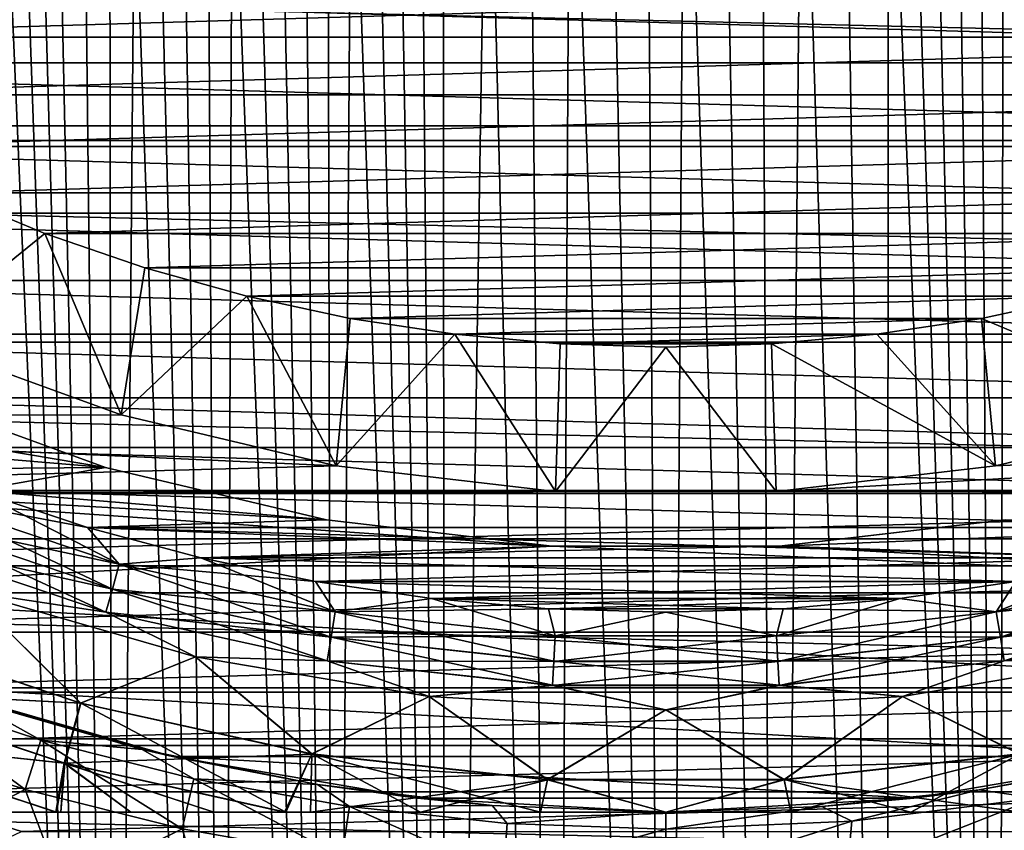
# Model space of a CAD drawing. Header units: metres. Extents: x -109 to 109, y -315 to 32.
# Tile 292 of 384: x 72.13 to 78.79, y -15.12 to -9.63. Entities that reach past the tile are written whole.
import ezdxf

# ---------------------------------------------------------------- set-up
doc = ezdxf.new("R2010")
doc.units = ezdxf.units.M
doc.layers.add('solid_K244242000C74_AAA', color=7, linetype='CONTINUOUS')

msp = doc.modelspace()

# ---------------------------------------------------------------- linework, layer by layer
at = {"layer": 'solid_K244242000C74_AAA'}
for points in [[(76.500175, -26.060915, 72.49437), (76.115456, -7.192363, 43.446888), (75.852188, -7.220391, 43.503918)], [(76.500175, -26.060915, 72.49437), (76.372459, -7.178768, 43.419243), (76.115456, -7.192363, 43.446888)], [(76.500175, -26.060915, 72.49437), (76.627357, -7.178763, 43.419231), (76.372459, -7.178768, 43.419243)], [(76.500175, -26.060915, 72.49437), (77.250526, -26.040083, 72.491035), (76.627357, -7.178763, 43.419231)], [(77.250526, -26.040083, 72.491035), (76.884369, -7.192348, 43.446861), (76.627357, -7.178763, 43.419231)], [(77.250526, -26.040083, 72.491035), (77.147644, -7.220368, 43.503868), (76.884369, -7.192348, 43.446861)], [(75.749817, -26.040102, 72.491035), (75.852188, -7.220391, 43.503918), (75.5784, -7.264657, 43.594017)], [(75.749817, -26.040102, 72.491035), (76.500175, -26.060915, 72.49437), (75.852188, -7.220391, 43.503918)], [(77.250526, -26.040083, 72.491035), (77.42144, -7.264627, 43.593956), (77.147644, -7.220368, 43.503868)], [(74.999741, -25.977484, 72.480888), (75.292656, -7.327768, 43.722282), (74.995239, -7.411769, 43.892891)], [(74.999741, -25.977484, 72.480888), (75.749817, -26.040102, 72.491035), (75.292656, -7.327768, 43.722282)], [(75.749817, -26.040102, 72.491035), (75.5784, -7.264657, 43.594017), (75.292656, -7.327768, 43.722282)], [(77.250526, -26.040083, 72.491035), (78.000557, -25.977449, 72.480888), (77.42144, -7.264627, 43.593956)], [(78.000557, -25.977449, 72.480888), (77.707199, -7.327732, 43.722206), (77.42144, -7.264627, 43.593956)], [(78.000557, -25.977449, 72.480888), (78.004616, -7.411723, 43.892796), (77.707199, -7.327732, 43.722206)], [(74.999741, -25.977484, 72.480888), (74.842369, -7.462056, 43.995075), (74.68763, -7.518365, 44.109299)], [(74.999741, -25.977484, 72.480888), (74.995239, -7.411769, 43.892891), (74.842369, -7.462056, 43.995075)], [(78.000557, -25.977449, 72.480888), (78.749489, -25.872911, 72.463966), (78.004616, -7.411723, 43.892796)], [(78.749489, -25.872911, 72.463966), (78.157471, -7.462002, 43.994968), (78.004616, -7.411723, 43.892796)], [(78.749489, -25.872911, 72.463966), (78.31221, -7.518304, 44.109177), (78.157471, -7.462002, 43.994968)], [(74.999741, -25.977484, 72.480888), (74.68763, -7.518365, 44.109299), (74.530899, -7.58058, 44.235497)], [(78.749489, -25.872911, 72.463966), (78.468933, -7.580512, 44.235359), (78.31221, -7.518304, 44.109177)], [(74.999741, -25.977484, 72.480888), (74.530899, -7.58058, 44.235497), (74.372581, -7.648879, 44.373962)], [(78.749489, -25.872911, 72.463966), (78.627251, -7.648805, 44.37381), (78.468933, -7.580512, 44.235359)], [(74.250771, -25.872953, 72.463974), (74.372581, -7.648879, 44.373962), (74.213135, -7.723457, 44.524975)], [(74.250771, -25.872953, 72.463974), (74.999741, -25.977484, 72.480888), (74.372581, -7.648879, 44.373962)], [(78.749489, -25.872911, 72.463966), (78.786697, -7.723377, 44.524811), (78.627251, -7.648805, 44.37381)], [(74.250771, -25.872953, 72.463974), (74.213135, -7.723457, 44.524975), (74.052406, -7.804215, 44.68848)], [(78.749489, -25.872911, 72.463966), (79.497299, -25.725929, 72.439949), (78.786697, -7.723377, 44.524811)], [(79.497299, -25.725929, 72.439949), (78.947426, -7.804128, 44.688305), (78.786697, -7.723377, 44.524811)], [(74.250771, -25.872953, 72.463974), (74.052406, -7.804215, 44.68848), (73.890739, -7.89159, 44.865143)], [(74.250771, -25.872953, 72.463974), (73.890739, -7.89159, 44.865143), (73.728119, -7.985484, 45.054863)], [(74.250771, -25.872953, 72.463974), (73.728119, -7.985484, 45.054863), (73.564667, -8.08613, 45.258034)], [(73.502922, -25.725977, 72.439957), (73.564667, -8.08613, 45.258034), (73.400551, -8.193836, 45.475124)], [(73.502922, -25.725977, 72.439957), (74.250771, -25.872953, 72.463974), (73.564667, -8.08613, 45.258034)], [(73.502922, -25.725977, 72.439957), (73.400551, -8.193836, 45.475124), (73.235725, -8.308461, 45.705982)], [(73.502922, -25.725977, 72.439957), (73.235725, -8.308461, 45.705982), (73.070335, -8.430532, 45.951424)], [(73.502922, -25.725977, 72.439957), (73.070335, -8.430532, 45.951424), (72.904396, -8.559978, 46.211376)], [(72.75721, -25.536224, 72.408768), (72.904396, -8.559978, 46.211376), (72.737946, -8.697063, 46.486279)], [(72.75721, -25.536224, 72.408768), (73.502922, -25.725977, 72.439957), (72.904396, -8.559978, 46.211376)], [(72.75721, -25.536224, 72.408768), (72.737946, -8.697063, 46.486279), (72.571075, -8.842277, 46.77689)], [(72.75721, -25.536224, 72.408768), (72.571075, -8.842277, 46.77689), (72.403786, -8.995405, 47.082928)], [(46.132748, -8.916736, -83.82), (106.867256, -8.916736, -83.82), (106.408623, -10.351391, -83.82)], [(46.132748, -8.916736, -83.82), (106.408623, -10.351391, -83.82), (46.591377, -10.351391, -83.82)], [(72.75721, -25.536224, 72.408768), (72.403786, -8.995405, 47.082928), (72.292076, -9.102241, 47.296066)], [(72.75721, -25.536224, 72.408768), (72.292076, -9.102241, 47.296066), (72.180244, -9.213059, 47.516773)], [(72.75721, -25.536224, 72.408768), (72.180244, -9.213059, 47.516773), (72.068275, -9.32761, 47.74469)], [(69.191849, -9.328094, -48.5), (69.768112, -9.75212, -48.5), (83.808151, -9.328094, -48.5)], [(69.768112, -9.75212, -48.5), (83.231888, -9.75212, -48.5), (83.808151, -9.328094, -48.5)], [(72.013901, -25.302898, 72.370003), (72.75721, -25.536224, 72.408768), (72.068275, -9.32761, 47.74469)], [(85.865791, -9.924127, -48), (67.134209, -9.924127, -48), (66.57267, -9.362391, -48)], [(86.42733, -9.362391, -48), (85.865791, -9.924127, -48), (66.57267, -9.362391, -48)], [(69.768112, -9.75212, -48.5), (70.36985, -10.141165, -48.5), (83.231888, -9.75212, -48.5)], [(70.36985, -10.141165, -48.5), (82.63015, -10.141165, -48.5), (83.231888, -9.75212, -48.5)], [(85.272934, -10.451867, -48), (67.727066, -10.451867, -48), (67.134209, -9.924127, -48)], [(85.865791, -9.924127, -48), (85.272934, -10.451867, -48), (67.134209, -9.924127, -48)], [(70.36985, -10.141165, -48.5), (70.992996, -10.492633, -48.5), (82.63015, -10.141165, -48.5)], [(70.992996, -10.492633, -48.5), (82.007004, -10.492633, -48.5), (82.63015, -10.141165, -48.5)], [(46.591377, -10.351391, -83.82), (106.408623, -10.351391, -83.82), (105.882225, -11.762788, -83.82)], [(46.591377, -10.351391, -83.82), (105.882225, -11.762788, -83.82), (47.117771, -11.762788, -83.82)], [(84.650291, -10.944372, -48), (68.349709, -10.944372, -48), (67.727066, -10.451867, -48)], [(85.272934, -10.451867, -48), (84.650291, -10.944372, -48), (67.727066, -10.451867, -48)], [(70.992996, -10.492633, -48.5), (71.636269, -10.805857, -48.5), (82.007004, -10.492633, -48.5)], [(71.636269, -10.805857, -48.5), (81.363731, -10.805857, -48.5), (82.007004, -10.492633, -48.5)], [(71.410393, -11.799084, -49.5), (72.298203, -11.080009, -48.5), (71.636269, -10.805857, -48.5)], [(71.636269, -10.805857, -48.5), (72.298203, -11.080009, -48.5), (81.363731, -10.805857, -48.5)], [(72.298203, -11.080009, -48.5), (80.701797, -11.080009, -48.5), (81.363731, -10.805857, -48.5)], [(83.999771, -11.399978, -48), (69.000229, -11.399978, -48), (68.349709, -10.944372, -48)], [(84.650291, -10.944372, -48), (83.999771, -11.399978, -48), (68.349709, -10.944372, -48)], [(72.814552, -12.310158, -49.5), (72.298203, -11.080009, -48.5), (71.410393, -11.799084, -49.5)], [(72.298203, -11.080009, -48.5), (72.974579, -11.313438, -48.5), (80.701797, -11.080009, -48.5)], [(72.814552, -12.310158, -49.5), (72.974579, -11.313438, -48.5), (72.298203, -11.080009, -48.5)], [(72.974579, -11.313438, -48.5), (80.025421, -11.313438, -48.5), (80.701797, -11.080009, -48.5)], [(72.814552, -12.310158, -49.5), (73.663872, -11.505605, -48.5), (72.974579, -11.313438, -48.5)], [(72.974579, -11.313438, -48.5), (73.663872, -11.505605, -48.5), (80.025421, -11.313438, -48.5)], [(73.663872, -11.505605, -48.5), (79.336128, -11.505605, -48.5), (80.025421, -11.313438, -48.5)], [(83.324333, -11.816706, -48), (69.675667, -11.816706, -48), (69.000229, -11.399978, -48)], [(83.999771, -11.399978, -48), (83.324333, -11.816706, -48), (69.000229, -11.399978, -48)], [(74.268463, -12.654752, -49.5), (73.663872, -11.505605, -48.5), (72.814552, -12.310158, -49.5)], [(73.663872, -11.505605, -48.5), (74.364136, -11.655884, -48.5), (79.336128, -11.505605, -48.5)], [(74.268463, -12.654752, -49.5), (74.364136, -11.655884, -48.5), (73.663872, -11.505605, -48.5)], [(74.364136, -11.655884, -48.5), (78.635864, -11.655884, -48.5), (79.336128, -11.505605, -48.5)], [(80.185448, -12.310158, -49.5), (79.336128, -11.505605, -48.5), (78.635864, -11.655884, -48.5)], [(74.268463, -12.654752, -49.5), (75.071678, -11.763607, -48.5), (74.364136, -11.655884, -48.5)], [(74.364136, -11.655884, -48.5), (75.071678, -11.763607, -48.5), (78.635864, -11.655884, -48.5)], [(75.071678, -11.763607, -48.5), (77.928322, -11.763607, -48.5), (78.635864, -11.655884, -48.5)], [(78.731537, -12.654752, -49.5), (78.635864, -11.655884, -48.5), (77.928322, -11.763607, -48.5)], [(80.185448, -12.310158, -49.5), (78.635864, -11.655884, -48.5), (78.731537, -12.654752, -49.5)], [(72.708771, -12.665177, -27.5), (68.519356, -12.700734, -27.5), (67.147499, -11.727337, -27.5)], [(71.263557, -12.13923, -27.5), (72.708771, -12.665177, -27.5), (67.147499, -11.727337, -27.5)], [(47.117771, -11.762788, -83.82), (105.882225, -11.762788, -83.82), (105.289085, -13.147866, -83.82)], [(47.117771, -11.762788, -83.82), (105.289085, -13.147866, -83.82), (47.710915, -13.147866, -83.82)], [(75.753075, -12.828274, -49.5), (75.071678, -11.763607, -48.5), (74.268463, -12.654752, -49.5)], [(75.071678, -11.763607, -48.5), (75.784393, -11.828376, -48.5), (77.928322, -11.763607, -48.5)], [(75.753075, -12.828274, -49.5), (75.784393, -11.828376, -48.5), (75.071678, -11.763607, -48.5)], [(75.784393, -11.828376, -48.5), (77.215607, -11.828376, -48.5), (77.928322, -11.763607, -48.5)], [(78.731537, -12.654752, -49.5), (77.928322, -11.763607, -48.5), (77.215607, -11.828376, -48.5)], [(72.814537, -12.310127, -73.120003), (71.410217, -11.798996, -73.120003), (66.679459, -12.310306, -73.120003)], [(82.625389, -12.193693, -48), (70.374611, -12.193693, -48), (69.675667, -11.816706, -48)], [(83.324333, -11.816706, -48), (82.625389, -12.193693, -48), (69.675667, -11.816706, -48)], [(71.410393, -11.799084, -49.5), (71.410217, -11.798996, -73.120003), (72.814537, -12.310127, -73.120003)], [(72.814552, -12.310158, -49.5), (71.410393, -11.799084, -49.5), (72.814537, -12.310127, -73.120003)], [(75.753075, -12.828274, -49.5), (76.5, -11.849957, -48.5), (75.784393, -11.828376, -48.5)], [(77.246925, -12.828274, -49.5), (76.5, -11.849957, -48.5), (75.753075, -12.828274, -49.5)], [(75.784393, -11.828376, -48.5), (76.5, -11.849957, -48.5), (77.215607, -11.828376, -48.5)], [(77.246925, -12.828274, -49.5), (77.215607, -11.828376, -48.5), (76.5, -11.849957, -48.5)], [(78.731537, -12.654752, -49.5), (77.215607, -11.828376, -48.5), (77.246925, -12.828274, -49.5)], [(81.905838, -12.529281, -48), (71.094162, -12.529281, -48), (70.374611, -12.193693, -48)], [(82.625389, -12.193693, -48), (81.905838, -12.529281, -48), (70.374611, -12.193693, -48)], [(72.708443, -12.665132, -30), (71.263687, -12.139277, -30), (71.094162, -12.529281, -30)], [(72.708443, -12.665132, -30), (72.708771, -12.665177, -27.5), (71.263557, -12.13923, -27.5)], [(72.708443, -12.665132, -30), (71.263557, -12.13923, -27.5), (71.263687, -12.139277, -30)], [(74.268761, -12.654784, -73.120003), (72.814537, -12.310127, -73.120003), (66.679459, -12.310306, -73.120003)], [(74.268761, -12.654784, -73.120003), (66.679459, -12.310306, -73.120003), (67.385445, -12.841762, -73.120003)], [(72.814552, -12.310158, -49.5), (72.814537, -12.310127, -73.120003), (74.268761, -12.654784, -73.120003)], [(74.268463, -12.654752, -49.5), (72.814552, -12.310158, -49.5), (74.268761, -12.654784, -73.120003)], [(77.247017, -12.828264, -73.120003), (85.614479, -12.841818, -73.120003), (86.320465, -12.310368, -73.120003)], [(78.731239, -12.654784, -73.120003), (77.247017, -12.828264, -73.120003), (86.320465, -12.310368, -73.120003)], [(80.185463, -12.310127, -73.120003), (78.731239, -12.654784, -73.120003), (86.320465, -12.310368, -73.120003)], [(78.731537, -12.654752, -49.5), (78.731239, -12.654784, -73.120003), (80.185463, -12.310127, -73.120003)], [(80.185448, -12.310158, -49.5), (78.731537, -12.654752, -49.5), (80.185463, -12.310127, -73.120003)], [(81.168259, -12.822387, -48), (71.831741, -12.822387, -48), (71.094162, -12.529281, -48)], [(81.905838, -12.529281, -48), (81.168259, -12.822387, -48), (71.094162, -12.529281, -48)], [(72.708443, -12.665132, -30), (71.094162, -12.529281, -30), (71.831741, -12.822387, -30)], [(75.752983, -12.828264, -73.120003), (74.268761, -12.654784, -73.120003), (67.385445, -12.841762, -73.120003)], [(74.268463, -12.654752, -49.5), (74.268761, -12.654784, -73.120003), (75.752983, -12.828264, -73.120003)], [(75.753075, -12.828274, -49.5), (74.268463, -12.654752, -49.5), (75.752983, -12.828264, -73.120003)], [(78.731537, -12.654752, -49.5), (77.246925, -12.828274, -49.5), (78.731239, -12.654784, -73.120003)], [(77.246925, -12.828274, -49.5), (77.247017, -12.828264, -73.120003), (78.731239, -12.654784, -73.120003)], [(72.708771, -12.665177, -27.5), (74.20414, -13.019633, -27.5), (68.519356, -12.700734, -27.5)], [(75.732018, -13.198163, -27.5), (69.991684, -13.514469, -27.5), (68.519356, -12.700734, -27.5)], [(74.20414, -13.019633, -27.5), (75.732018, -13.198163, -27.5), (68.519356, -12.700734, -27.5)], [(74.204124, -13.01962, -30), (72.708443, -12.665132, -30), (71.831741, -12.822387, -30)], [(74.204124, -13.01962, -30), (72.708771, -12.665177, -27.5), (72.708443, -12.665132, -30)], [(74.204124, -13.01962, -30), (74.20414, -13.019633, -27.5), (72.708771, -12.665177, -27.5)], [(77.247017, -12.828264, -73.120003), (67.385445, -12.841762, -73.120003), (85.614479, -12.841818, -73.120003)], [(77.247017, -12.828264, -73.120003), (75.752983, -12.828264, -73.120003), (67.385445, -12.841762, -73.120003)], [(67.385445, -12.841762, -73.120003), (68.119759, -13.332586, -73.120003), (85.614479, -12.841818, -73.120003)], [(68.119759, -13.332586, -73.120003), (84.880157, -13.332638, -73.120003), (85.614479, -12.841818, -73.120003)], [(71.382675, -12.843524, -47.983723), (72.8013, -13.321515, -47.983723), (71.31826, -13.005185, -47.935352)], [(71.318382, -13.004871, -30.064522), (72.754837, -13.488867, -30.064522), (71.382805, -12.843194, -30.016214)], [(71.382675, -12.843524, -47.983723), (71.831741, -12.822387, -48), (72.585678, -13.072278, -48)], [(71.382675, -12.843524, -47.983723), (72.585678, -13.072278, -48), (72.8013, -13.321515, -47.983723)], [(71.382805, -12.843194, -30.016214), (72.801392, -13.321173, -30.016214), (71.831741, -12.822387, -30)], [(72.754837, -13.488867, -30.064522), (72.801392, -13.321173, -30.016214), (71.382805, -12.843194, -30.016214)], [(80.414322, -13.072278, -48), (72.585678, -13.072278, -48), (71.831741, -12.822387, -48)], [(81.168259, -12.822387, -48), (80.414322, -13.072278, -48), (71.831741, -12.822387, -48)], [(74.204124, -13.01962, -30), (71.831741, -12.822387, -30), (72.585678, -13.072278, -30)], [(72.801392, -13.321173, -30.016214), (72.585678, -13.072278, -30), (71.831741, -12.822387, -30)], [(75.753075, -12.828274, -49.5), (75.752983, -12.828264, -73.120003), (77.247017, -12.828264, -73.120003)], [(77.246925, -12.828274, -49.5), (75.753075, -12.828274, -49.5), (77.247017, -12.828264, -73.120003)], [(71.31826, -13.005185, -47.935352), (72.754745, -13.489193, -47.935352), (71.258118, -13.156126, -47.856464)], [(71.258232, -13.155839, -30.143347), (72.711357, -13.645453, -30.143347), (71.318382, -13.004871, -30.064522)], [(72.8013, -13.321515, -47.983723), (72.754745, -13.489193, -47.935352), (71.31826, -13.005185, -47.935352)], [(72.711357, -13.645453, -30.143347), (72.754837, -13.488867, -30.064522), (71.318382, -13.004871, -30.064522)], [(75.731163, -13.198106, -30), (74.204124, -13.01962, -30), (72.585678, -13.072278, -30)], [(75.731163, -13.198106, -30), (74.20414, -13.019633, -27.5), (74.204124, -13.01962, -30)], [(75.731163, -13.198106, -30), (75.732018, -13.198163, -27.5), (74.20414, -13.019633, -27.5)], [(78.795822, -13.019629, -30), (78.79586, -13.019633, -27.5), (77.267982, -13.198163, -27.5)], [(78.795822, -13.019629, -30), (77.267982, -13.198163, -27.5), (77.268784, -13.198109, -30)], [(77.267982, -13.198163, -27.5), (78.79586, -13.019633, -27.5), (83.008316, -13.514469, -27.5)], [(78.795822, -13.019629, -30), (77.268784, -13.198109, -30), (80.414322, -13.072278, -30)], [(79.647614, -13.277742, -48), (73.352386, -13.277742, -48), (72.585678, -13.072278, -48)], [(72.8013, -13.321515, -47.983723), (72.585678, -13.072278, -48), (73.352386, -13.277742, -48)], [(80.414322, -13.072278, -48), (79.647614, -13.277742, -48), (72.585678, -13.072278, -48)], [(75.731163, -13.198106, -30), (72.585678, -13.072278, -30), (73.352386, -13.277742, -30)], [(72.801392, -13.321173, -30.016214), (73.352386, -13.277742, -30), (72.585678, -13.072278, -30)], [(77.268784, -13.198109, -30), (79.647614, -13.277742, -30), (80.414322, -13.072278, -30)], [(47.710915, -13.147866, -83.82), (105.289085, -13.147866, -83.82), (104.631042, -14.502484, -83.82)], [(47.710915, -13.147866, -83.82), (104.631042, -14.502484, -83.82), (48.368961, -14.502484, -83.82)], [(71.258118, -13.156126, -47.856464), (72.711273, -13.645751, -47.856464), (71.774635, -13.504317, -47.75)], [(72.754745, -13.489193, -47.935352), (72.711273, -13.645751, -47.856464), (71.258118, -13.156126, -47.856464)], [(71.774635, -13.504317, -30.25), (72.711357, -13.645453, -30.143347), (71.258232, -13.155839, -30.143347)], [(75.732018, -13.198163, -27.5), (83.008316, -13.514469, -27.5), (69.991684, -13.514469, -27.5)], [(77.268784, -13.198109, -30), (75.731163, -13.198106, -30), (73.352386, -13.277742, -30)], [(77.268784, -13.198109, -30), (73.352386, -13.277742, -30), (79.647614, -13.277742, -30)], [(77.268784, -13.198109, -30), (75.732018, -13.198163, -27.5), (75.731163, -13.198106, -30)], [(77.268784, -13.198109, -30), (77.267982, -13.198163, -27.5), (75.732018, -13.198163, -27.5)], [(75.732018, -13.198163, -27.5), (77.267982, -13.198163, -27.5), (83.008316, -13.514469, -27.5)], [(72.8013, -13.321515, -47.983723), (74.26329, -13.643324, -47.983723), (72.754745, -13.489193, -47.935352)], [(72.754837, -13.488867, -30.064522), (74.235191, -13.814718, -30.064522), (72.801392, -13.321173, -30.016214)], [(72.8013, -13.321515, -47.983723), (73.352386, -13.277742, -48), (74.129791, -13.438324, -48)], [(72.8013, -13.321515, -47.983723), (74.129791, -13.438324, -48), (74.26329, -13.643324, -47.983723)], [(72.801392, -13.321173, -30.016214), (74.263351, -13.642973, -30.016214), (73.352386, -13.277742, -30)], [(74.235191, -13.814718, -30.064522), (74.263351, -13.642973, -30.016214), (72.801392, -13.321173, -30.016214)], [(78.870209, -13.438324, -48), (74.129791, -13.438324, -48), (73.352386, -13.277742, -48)], [(79.647614, -13.277742, -48), (78.870209, -13.438324, -48), (73.352386, -13.277742, -48)], [(73.352386, -13.277742, -30), (74.129791, -13.438324, -30), (79.647614, -13.277742, -30)], [(74.263351, -13.642973, -30.016214), (74.129791, -13.438324, -30), (73.352386, -13.277742, -30)], [(74.129791, -13.438324, -30), (78.870209, -13.438324, -30), (79.647614, -13.277742, -30)], [(78.736649, -13.642973, -30.016214), (80.198608, -13.321173, -30.016214), (78.870209, -13.438324, -30)], [(80.245163, -13.488867, -30.064522), (80.198608, -13.321173, -30.016214), (78.736649, -13.642973, -30.016214)], [(78.73671, -13.643324, -47.983723), (78.870209, -13.438324, -48), (79.647614, -13.277742, -48)], [(78.73671, -13.643324, -47.983723), (79.647614, -13.277742, -48), (80.1987, -13.321515, -47.983723)], [(78.73671, -13.643324, -47.983723), (80.1987, -13.321515, -47.983723), (78.764862, -13.815052, -47.935352)], [(80.1987, -13.321515, -47.983723), (80.245255, -13.489193, -47.935352), (78.764862, -13.815052, -47.935352)], [(68.119759, -13.332586, -73.120003), (68.880981, -13.781766, -73.120003), (84.880157, -13.332638, -73.120003)], [(68.880981, -13.781766, -73.120003), (84.118935, -13.781814, -73.120003), (84.880157, -13.332638, -73.120003)], [(78.084351, -13.553449, -48), (74.915649, -13.553449, -48), (74.129791, -13.438324, -48)], [(74.26329, -13.643324, -47.983723), (74.129791, -13.438324, -48), (74.915649, -13.553449, -48)], [(78.870209, -13.438324, -48), (78.084351, -13.553449, -48), (74.129791, -13.438324, -48)], [(74.129791, -13.438324, -30), (74.915649, -13.553449, -30), (78.870209, -13.438324, -30)], [(74.263351, -13.642973, -30.016214), (74.915649, -13.553449, -30), (74.129791, -13.438324, -30)], [(74.915649, -13.553449, -30), (78.084351, -13.553449, -30), (78.870209, -13.438324, -30)], [(78.73671, -13.643324, -47.983723), (78.084351, -13.553449, -48), (78.870209, -13.438324, -48)], [(78.736649, -13.642973, -30.016214), (78.870209, -13.438324, -30), (78.084351, -13.553449, -30)], [(69.991684, -13.514469, -27.5), (83.008316, -13.514469, -27.5), (81.454094, -14.158248, -27.5)], [(69.991684, -13.514469, -27.5), (81.454094, -14.158248, -27.5), (71.545906, -14.158248, -27.5)], [(71.774635, -13.504317, -47.75), (72.539917, -14.262934, -47.246708), (71.021034, -13.751163, -47.246708)], [(72.540405, -14.261165, -30.751143), (71.774635, -13.504317, -30.25), (71.021713, -13.749457, -30.751143)], [(71.774635, -13.504317, -47.75), (73.316353, -13.948478, -47.75), (72.539917, -14.262934, -47.246708)], [(72.711273, -13.645751, -47.856464), (73.316353, -13.948478, -47.75), (71.774635, -13.504317, -47.75)], [(71.774635, -13.504317, -30.25), (73.316353, -13.948478, -30.25), (72.711357, -13.645453, -30.143347)], [(72.540405, -14.261165, -30.751143), (73.316353, -13.948478, -30.25), (71.774635, -13.504317, -30.25)], [(72.754745, -13.489193, -47.935352), (74.235138, -13.815052, -47.935352), (72.711273, -13.645751, -47.856464)], [(72.711357, -13.645453, -30.143347), (74.2089, -13.975087, -30.143347), (72.754837, -13.488867, -30.064522)], [(74.26329, -13.643324, -47.983723), (74.235138, -13.815052, -47.935352), (72.754745, -13.489193, -47.935352)], [(74.2089, -13.975087, -30.143347), (74.235191, -13.814718, -30.064522), (72.754837, -13.488867, -30.064522)], [(78.764809, -13.814718, -30.064522), (80.245163, -13.488867, -30.064522), (78.736649, -13.642973, -30.016214)], [(80.288643, -13.645453, -30.143347), (80.245163, -13.488867, -30.064522), (78.764809, -13.814718, -30.064522)], [(78.764862, -13.815052, -47.935352), (80.245255, -13.489193, -47.935352), (78.791153, -13.975392, -47.856464)], [(74.26329, -13.643324, -47.983723), (74.915649, -13.553449, -48), (75.706291, -13.622628, -48)], [(74.263351, -13.642973, -30.016214), (75.751526, -13.804822, -30.016214), (74.915649, -13.553449, -30)], [(77.293709, -13.622628, -48), (75.706291, -13.622628, -48), (74.915649, -13.553449, -48)], [(78.084351, -13.553449, -48), (77.293709, -13.622628, -48), (74.915649, -13.553449, -48)], [(74.915649, -13.553449, -30), (75.706291, -13.622628, -30), (78.084351, -13.553449, -30)], [(75.751526, -13.804822, -30.016214), (75.706291, -13.622628, -30), (74.915649, -13.553449, -30)], [(75.706291, -13.622628, -30), (77.293709, -13.622628, -30), (78.084351, -13.553449, -30)], [(77.248497, -13.805177, -47.983723), (77.293709, -13.622628, -48), (78.084351, -13.553449, -48)], [(77.248497, -13.805177, -47.983723), (78.084351, -13.553449, -48), (78.73671, -13.643324, -47.983723)], [(78.736649, -13.642973, -30.016214), (78.084351, -13.553449, -30), (77.293709, -13.622628, -30)], [(72.711273, -13.645751, -47.856464), (74.208847, -13.975392, -47.856464), (73.316353, -13.948478, -47.75)], [(74.235138, -13.815052, -47.935352), (74.208847, -13.975392, -47.856464), (72.711273, -13.645751, -47.856464)], [(73.316353, -13.948478, -30.25), (74.2089, -13.975087, -30.143347), (72.711357, -13.645453, -30.143347)], [(74.26329, -13.643324, -47.983723), (75.751503, -13.805177, -47.983723), (74.235138, -13.815052, -47.935352)], [(74.235191, -13.814718, -30.064522), (75.742104, -13.978604, -30.064522), (74.263351, -13.642973, -30.016214)], [(74.26329, -13.643324, -47.983723), (75.706291, -13.622628, -48), (75.751503, -13.805177, -47.983723)], [(75.742104, -13.978604, -30.064522), (75.751526, -13.804822, -30.016214), (74.263351, -13.642973, -30.016214)], [(77.293709, -13.622628, -48), (76.5, -13.645751, -48), (75.706291, -13.622628, -48)], [(75.751503, -13.805177, -47.983723), (75.706291, -13.622628, -48), (76.5, -13.645751, -48)], [(75.706291, -13.622628, -30), (76.5, -13.645751, -30), (77.293709, -13.622628, -30)], [(75.751526, -13.804822, -30.016214), (76.5, -13.645751, -30), (75.706291, -13.622628, -30)], [(75.751503, -13.805177, -47.983723), (76.5, -13.645751, -48), (77.248497, -13.805177, -47.983723)], [(75.751526, -13.804822, -30.016214), (77.248474, -13.804822, -30.016214), (76.5, -13.645751, -30)], [(77.248497, -13.805177, -47.983723), (76.5, -13.645751, -48), (77.293709, -13.622628, -48)], [(77.248474, -13.804822, -30.016214), (77.293709, -13.622628, -30), (76.5, -13.645751, -30)], [(77.248474, -13.804822, -30.016214), (78.736649, -13.642973, -30.016214), (77.293709, -13.622628, -30)], [(78.764809, -13.814718, -30.064522), (78.736649, -13.642973, -30.016214), (77.248474, -13.804822, -30.016214)], [(77.248497, -13.805177, -47.983723), (78.73671, -13.643324, -47.983723), (77.257919, -13.978942, -47.935352)], [(78.73671, -13.643324, -47.983723), (78.764862, -13.815052, -47.935352), (77.257919, -13.978942, -47.935352)], [(78.7911, -13.975087, -30.143347), (80.288643, -13.645453, -30.143347), (78.764809, -13.814718, -30.064522)], [(79.683647, -13.948478, -30.25), (80.288643, -13.645453, -30.143347), (78.7911, -13.975087, -30.143347)], [(68.880981, -13.781766, -73.120003), (69.665779, -14.187294, -73.120003), (84.118935, -13.781814, -73.120003)], [(69.665779, -14.187294, -73.120003), (83.334137, -14.187336, -73.120003), (84.118935, -13.781814, -73.120003)], [(71.021034, -13.751163, -47.246708), (72.539917, -14.262934, -47.246708), (70.968094, -14.181572, -46.678066)], [(70.971909, -14.181433, -31.31955), (72.540405, -14.261165, -30.751143), (71.021713, -13.749457, -30.751143)], [(74.235138, -13.815052, -47.935352), (75.742081, -13.978942, -47.935352), (74.208847, -13.975392, -47.856464)], [(74.2089, -13.975087, -30.143347), (75.733307, -14.140876, -30.143347), (74.235191, -13.814718, -30.064522)], [(75.751503, -13.805177, -47.983723), (75.742081, -13.978942, -47.935352), (74.235138, -13.815052, -47.935352)], [(75.733307, -14.140876, -30.143347), (75.742104, -13.978604, -30.064522), (74.235191, -13.814718, -30.064522)], [(77.248497, -13.805177, -47.983723), (77.257919, -13.978942, -47.935352), (75.742081, -13.978942, -47.935352)], [(75.751503, -13.805177, -47.983723), (77.248497, -13.805177, -47.983723), (75.742081, -13.978942, -47.935352)], [(75.742104, -13.978604, -30.064522), (77.257896, -13.978604, -30.064522), (75.751526, -13.804822, -30.016214)], [(77.257896, -13.978604, -30.064522), (77.248474, -13.804822, -30.016214), (75.751526, -13.804822, -30.016214)], [(77.257896, -13.978604, -30.064522), (78.764809, -13.814718, -30.064522), (77.248474, -13.804822, -30.016214)], [(78.7911, -13.975087, -30.143347), (78.764809, -13.814718, -30.064522), (77.257896, -13.978604, -30.064522)], [(77.257919, -13.978942, -47.935352), (78.764862, -13.815052, -47.935352), (77.266716, -14.141185, -47.856464)], [(78.764862, -13.815052, -47.935352), (78.791153, -13.975392, -47.856464), (77.266716, -14.141185, -47.856464)], [(73.316353, -13.948478, -47.75), (74.105225, -14.607484, -47.246708), (72.539917, -14.262934, -47.246708)], [(74.105522, -14.605672, -30.751143), (73.316353, -13.948478, -30.25), (72.540405, -14.261165, -30.751143)], [(73.316353, -13.948478, -47.75), (74.898102, -14.217229, -47.75), (74.105225, -14.607484, -47.246708)], [(74.208847, -13.975392, -47.856464), (74.898102, -14.217229, -47.75), (73.316353, -13.948478, -47.75)], [(73.316353, -13.948478, -30.25), (74.898102, -14.217229, -30.25), (74.2089, -13.975087, -30.143347)], [(74.105522, -14.605672, -30.751143), (74.898102, -14.217229, -30.25), (73.316353, -13.948478, -30.25)], [(74.208847, -13.975392, -47.856464), (75.733284, -14.141185, -47.856464), (74.898102, -14.217229, -47.75)], [(75.742081, -13.978942, -47.935352), (75.733284, -14.141185, -47.856464), (74.208847, -13.975392, -47.856464)], [(74.898102, -14.217229, -30.25), (75.733307, -14.140876, -30.143347), (74.2089, -13.975087, -30.143347)], [(77.257919, -13.978942, -47.935352), (77.266716, -14.141185, -47.856464), (75.733284, -14.141185, -47.856464)], [(75.742081, -13.978942, -47.935352), (77.257919, -13.978942, -47.935352), (75.733284, -14.141185, -47.856464)], [(75.733307, -14.140876, -30.143347), (77.266693, -14.140876, -30.143347), (75.742104, -13.978604, -30.064522)], [(77.266693, -14.140876, -30.143347), (77.257896, -13.978604, -30.064522), (75.742104, -13.978604, -30.064522)], [(77.266693, -14.140876, -30.143347), (78.7911, -13.975087, -30.143347), (77.257896, -13.978604, -30.064522)], [(78.101898, -14.217229, -30.25), (78.7911, -13.975087, -30.143347), (77.266693, -14.140876, -30.143347)], [(77.266716, -14.141185, -47.856464), (78.791153, -13.975392, -47.856464), (78.101898, -14.217229, -47.75)], [(78.101898, -14.217229, -47.75), (79.683647, -13.948478, -47.75), (78.894775, -14.607484, -47.246708)], [(78.791153, -13.975392, -47.856464), (79.683647, -13.948478, -47.75), (78.101898, -14.217229, -47.75)], [(78.101898, -14.217229, -30.25), (79.683647, -13.948478, -30.25), (78.7911, -13.975087, -30.143347)], [(78.894478, -14.605672, -30.751143), (79.683647, -13.948478, -30.25), (78.101898, -14.217229, -30.25)], [(69.665779, -14.187294, -73.120003), (70.472061, -14.548213, -73.120003), (83.334137, -14.187336, -73.120003)], [(70.472061, -14.548213, -73.120003), (82.527847, -14.54825, -73.120003), (83.334137, -14.187336, -73.120003)], [(70.968094, -14.181572, -46.678066), (72.42791, -14.667551, -46.678066), (70.867409, -14.50235, -46.055901)], [(70.86998, -14.5021, -31.941523), (72.433937, -14.66765, -31.31955), (70.971909, -14.181433, -31.31955)], [(72.539917, -14.262934, -47.246708), (72.42791, -14.667551, -46.678066), (70.968094, -14.181572, -46.678066)], [(70.971909, -14.181433, -31.31955), (72.433937, -14.66765, -31.31955), (72.540405, -14.261165, -30.751143)], [(72.163559, -14.845739, -8.306281), (71.122696, -14.505958, -7.929798), (71.259758, -14.180186, -10.632195)], [(72.270935, -14.512793, -10.974888), (71.259758, -14.180186, -10.632195), (71.770287, -14.234809, -13.494542)], [(72.163559, -14.845739, -8.306281), (71.259758, -14.180186, -10.632195), (72.270935, -14.512793, -10.974888)], [(71.545906, -14.158248, -27.5), (81.454094, -14.158248, -27.5), (79.837608, -14.623943, -27.5)], [(71.545906, -14.158248, -27.5), (79.837608, -14.623943, -27.5), (73.162392, -14.623943, -27.5)], [(71.770287, -14.234809, -13.494542), (71.545906, -14.158248, -27.5), (73.162392, -14.623943, -27.5)], [(74.898102, -14.217229, -30.25), (76.5, -14.307189, -30.25), (75.733307, -14.140876, -30.143347)], [(75.733284, -14.141185, -47.856464), (76.5, -14.307189, -47.75), (74.898102, -14.217229, -47.75)], [(75.733284, -14.141185, -47.856464), (77.266716, -14.141185, -47.856464), (76.5, -14.307189, -47.75)], [(76.5, -14.307189, -30.25), (77.266693, -14.140876, -30.143347), (75.733307, -14.140876, -30.143347)], [(76.5, -14.307189, -30.25), (78.101898, -14.217229, -30.25), (77.266693, -14.140876, -30.143347)], [(77.266716, -14.141185, -47.856464), (78.101898, -14.217229, -47.75), (76.5, -14.307189, -47.75)], [(72.957184, -14.575612, -13.817726), (71.770287, -14.234809, -13.494542), (73.162392, -14.623943, -27.5)], [(72.270935, -14.512793, -10.974888), (71.770287, -14.234809, -13.494542), (72.957184, -14.575612, -13.817726)], [(74.898102, -14.217229, -47.75), (75.698608, -14.780775, -47.246708), (74.105225, -14.607484, -47.246708)], [(75.698708, -14.778941, -30.751143), (74.898102, -14.217229, -30.25), (74.105522, -14.605672, -30.751143)], [(74.898102, -14.217229, -47.75), (76.5, -14.307189, -47.75), (75.698608, -14.780775, -47.246708)], [(75.698708, -14.778941, -30.751143), (76.5, -14.307189, -30.25), (74.898102, -14.217229, -30.25)], [(76.5, -14.307189, -47.75), (78.101898, -14.217229, -47.75), (77.301392, -14.780775, -47.246708)], [(77.301292, -14.778941, -30.751143), (78.101898, -14.217229, -30.25), (76.5, -14.307189, -30.25)], [(78.894478, -14.605672, -30.751143), (78.101898, -14.217229, -30.25), (77.301292, -14.778941, -30.751143)], [(78.101898, -14.217229, -47.75), (78.894775, -14.607484, -47.246708), (77.301392, -14.780775, -47.246708)], [(72.539917, -14.262934, -47.246708), (74.105225, -14.607484, -47.246708), (72.42791, -14.667551, -46.678066)], [(72.433937, -14.66765, -31.31955), (73.92849, -15, -31.316412), (72.540405, -14.261165, -30.751143)], [(73.92849, -15, -31.316412), (74.105522, -14.605672, -30.751143), (72.540405, -14.261165, -30.751143)], [(76.5, -14.307189, -47.75), (77.301392, -14.780775, -47.246708), (75.698608, -14.780775, -47.246708)], [(77.301292, -14.778941, -30.751143), (76.5, -14.307189, -30.25), (75.698708, -14.778941, -30.751143)], [(48.368961, -14.502484, -83.82), (104.631042, -14.502484, -83.82), (103.909103, -15.824654, -83.82)], [(48.368961, -14.502484, -83.82), (103.909103, -15.824654, -83.82), (49.090897, -15.824654, -83.82)], [(70.867409, -14.50235, -46.055901), (72.372017, -15, -46.056065), (72.011475, -15, -45.819569)], [(72.42791, -14.667551, -46.678066), (72.372017, -15, -46.056065), (70.867409, -14.50235, -46.055901)], [(70.86998, -14.5021, -31.941523), (72.376358, -15, -31.941381), (72.433937, -14.66765, -31.31955)], [(72.011482, -15, -32.180431), (72.376358, -15, -31.941381), (70.86998, -14.5021, -31.941523)], [(71.421486, -15.227703, -5.47271), (71.122696, -14.505958, -7.929798), (72.163559, -14.845739, -8.306281)], [(73.227203, -15.112197, -8.603406), (72.163559, -14.845739, -8.306281), (72.270935, -14.512793, -10.974888)], [(73.306282, -14.774351, -11.245091), (72.270935, -14.512793, -10.974888), (72.957184, -14.575612, -13.817726)], [(73.227203, -15.112197, -8.603406), (72.270935, -14.512793, -10.974888), (73.306282, -14.774351, -11.245091)], [(70.472061, -14.548213, -73.120003), (71.297791, -14.863488, -73.120003), (82.527847, -14.54825, -73.120003)], [(71.297791, -14.863488, -73.120003), (81.70211, -14.863521, -73.120003), (82.527847, -14.54825, -73.120003)], [(74.144104, -14.813837, -14.043453), (72.957184, -14.575612, -13.817726), (73.162392, -14.623943, -27.5)], [(73.306282, -14.774351, -11.245091), (72.957184, -14.575612, -13.817726), (74.144104, -14.813837, -14.043453)], [(74.105225, -14.607484, -47.246708), (73.919891, -15, -46.68132), (72.42791, -14.667551, -46.678066)], [(73.162392, -14.623943, -27.5), (79.837608, -14.623943, -27.5), (78.17926, -14.905699, -27.5)], [(73.162392, -14.623943, -27.5), (78.17926, -14.905699, -27.5), (74.82074, -14.905699, -27.5)], [(74.144104, -14.813837, -14.043453), (73.162392, -14.623943, -27.5), (74.82074, -14.905699, -27.5)], [(74.105225, -14.607484, -47.246708), (74.096451, -15, -46.726017), (73.919891, -15, -46.68132)], [(73.92849, -15, -31.316412), (74.096443, -15, -31.273987), (74.105522, -14.605672, -30.751143)], [(74.096443, -15, -31.273987), (74.840469, -15, -31.126236), (74.105522, -14.605672, -30.751143)], [(74.105225, -14.607484, -47.246708), (75.698608, -14.780775, -47.246708), (74.096451, -15, -46.726017)], [(75.652916, -15, -31.032173), (75.698708, -14.778941, -30.751143), (74.105522, -14.605672, -30.751143)], [(74.840469, -15, -31.126236), (75.652916, -15, -31.032173), (74.105522, -14.605672, -30.751143)], [(78.903557, -15, -31.273985), (78.894478, -14.605672, -30.751143), (77.301292, -14.778941, -30.751143)], [(77.301392, -14.780775, -47.246708), (78.894775, -14.607484, -47.246708), (77.347076, -15, -46.967827)], [(78.894775, -14.607484, -47.246708), (78.159515, -15, -46.873764), (77.347076, -15, -46.967827)], [(78.894775, -14.607484, -47.246708), (78.903549, -15, -46.726017), (78.159515, -15, -46.873764)], [(78.621185, -14.849262, -14.077153), (78.17926, -14.905699, -27.5), (79.837608, -14.623943, -27.5)], [(79.690491, -14.656765, -13.894576), (78.621185, -14.849262, -14.077153), (79.837608, -14.623943, -27.5)], [(79.006767, -14.905825, -11.381433), (78.621185, -14.849262, -14.077153), (79.690491, -14.656765, -13.894576)], [(72.42791, -14.667551, -46.678066), (72.406013, -15, -46.075935), (72.372017, -15, -46.056065)], [(72.376358, -15, -31.941381), (72.406013, -15, -31.924063), (72.433937, -14.66765, -31.31955)], [(72.42791, -14.667551, -46.678066), (72.880478, -15, -46.317322), (72.406013, -15, -46.075935)], [(72.406013, -15, -31.924063), (72.880478, -15, -31.682676), (72.433937, -14.66765, -31.31955)], [(72.42791, -14.667551, -46.678066), (73.441986, -15, -46.536808), (72.880478, -15, -46.317322)], [(72.42791, -14.667551, -46.678066), (73.919891, -15, -46.68132), (73.441986, -15, -46.536808)], [(73.441986, -15, -31.463192), (73.92849, -15, -31.316412), (72.433937, -14.66765, -31.31955)], [(72.880478, -15, -31.682676), (73.441986, -15, -31.463192), (72.433937, -14.66765, -31.31955)], [(74.308243, -15.303684, -8.818056), (73.227203, -15.112197, -8.603406), (73.306282, -14.774351, -11.245091)], [(74.360245, -14.962755, -11.440148), (73.306282, -14.774351, -11.245091), (74.144104, -14.813837, -14.043453)], [(74.308243, -15.303684, -8.818056), (73.306282, -14.774351, -11.245091), (74.360245, -14.962755, -11.440148)], [(75.698608, -14.780775, -47.246708), (74.840477, -15, -46.873764), (74.096451, -15, -46.726017)], [(75.698608, -14.780775, -47.246708), (75.652924, -15, -46.967827), (74.840477, -15, -46.873764)], [(75.652916, -15, -31.032173), (76.5, -15, -31), (75.698708, -14.778941, -30.751143)], [(75.698608, -14.780775, -47.246708), (76.5, -15, -47), (75.652924, -15, -46.967827)], [(75.698608, -14.780775, -47.246708), (77.301392, -14.780775, -47.246708), (76.5, -15, -47)], [(76.5, -15, -31), (77.301292, -14.778941, -30.751143), (75.698708, -14.778941, -30.751143)], [(76.5, -15, -31), (77.347084, -15, -31.032171), (77.301292, -14.778941, -30.751143)], [(77.301392, -14.780775, -47.246708), (77.347076, -15, -46.967827), (76.5, -15, -47)], [(78.159531, -15, -31.126236), (78.903557, -15, -31.273985), (77.301292, -14.778941, -30.751143)], [(77.347084, -15, -31.032171), (78.159531, -15, -31.126236), (77.301292, -14.778941, -30.751143)], [(72.414108, -15.514496, -5.811091), (71.421486, -15.227703, -5.47271), (72.163559, -14.845739, -8.306281)], [(72.414108, -15.514496, -5.811091), (72.163559, -14.845739, -8.306281), (73.227203, -15.112197, -8.603406)], [(75.326141, -14.953999, -14.176262), (74.144104, -14.813837, -14.043453), (74.82074, -14.905699, -27.5)], [(74.360245, -14.962755, -11.440148), (74.144104, -14.813837, -14.043453), (75.326141, -14.953999, -14.176262)], [(78.621185, -14.849262, -14.077153), (77.556877, -14.962721, -14.184558), (78.17926, -14.905699, -27.5)], [(77.758423, -15.062114, -11.54333), (77.556877, -14.962721, -14.184558), (78.621185, -14.849262, -14.077153)], [(77.758423, -15.062114, -11.54333), (78.621185, -14.849262, -14.077153), (79.006767, -14.905825, -11.381433)], [(71.297791, -14.863488, -73.120003), (72.139313, -15.131768, -73.120003), (81.70211, -14.863521, -73.120003)], [(71.483475, -15.439268, -73.162537), (72.139313, -15.131768, -73.120003), (71.297791, -14.863488, -73.120003)], [(72.139313, -15.131768, -73.120003), (80.860588, -15.131796, -73.120003), (81.70211, -14.863521, -73.120003)], [(74.82074, -14.905699, -27.5), (78.17926, -14.905699, -27.5), (76.5, -15, -27.5)], [(75.326141, -14.953999, -14.176262), (74.82074, -14.905699, -27.5), (76.5, -15, -27.5)], [(76.5, -15, -14.219975), (76.5, -15, -27.5), (78.17926, -14.905699, -27.5)], [(77.556877, -14.962721, -14.184558), (76.5, -15, -14.219975), (78.17926, -14.905699, -27.5)], [(79.006767, -14.905825, -11.381433), (78.946213, -15.26558, -8.775537), (77.727142, -15.409472, -8.937234)], [(77.758423, -15.062114, -11.54333), (79.006767, -14.905825, -11.381433), (77.727142, -15.409472, -8.937234)], [(75.401276, -15.419031, -8.947885), (74.308243, -15.303684, -8.818056), (74.360245, -14.962755, -11.440148)], [(75.427071, -15.076413, -11.558047), (74.360245, -14.962755, -11.440148), (75.326141, -14.953999, -14.176262)], [(75.401276, -15.419031, -8.947885), (74.360245, -14.962755, -11.440148), (75.427071, -15.076413, -11.558047)], [(75.326141, -14.953999, -14.176262), (76.5, -15, -27.5), (76.5, -15, -14.219975)], [(75.427071, -15.076413, -11.558047), (75.326141, -14.953999, -14.176262), (76.5, -15, -14.219975)], [(76.5, -15.114446, -11.597572), (76.5, -15, -14.219975), (77.556877, -14.962721, -14.184558)], [(77.758423, -15.062114, -11.54333), (76.5, -15.114446, -11.597572), (77.556877, -14.962721, -14.184558)], [(82.067764, -15, -44), (70.932236, -15, -44), (70.950554, -15, -44.252373)], [(82.067764, -15, -34), (70.932236, -15, -44), (82.067764, -15, -44)], [(82.067764, -15, -34), (70.932236, -15, -34), (70.932236, -15, -44)], [(82.049446, -15, -33.747631), (70.950554, -15, -33.747631), (70.932236, -15, -34)], [(82.049446, -15, -33.747631), (70.932236, -15, -34), (82.067764, -15, -34)], [(82.049446, -15, -44.252373), (70.950554, -15, -44.252373), (71.00631, -15, -44.505844)], [(82.049446, -15, -44.252373), (82.067764, -15, -44), (70.950554, -15, -44.252373)], [(81.99369, -15, -33.494156), (71.00631, -15, -33.494156), (70.950554, -15, -33.747631)], [(81.99369, -15, -33.494156), (70.950554, -15, -33.747631), (82.049446, -15, -33.747631)], [(81.99369, -15, -44.505844), (71.00631, -15, -44.505844), (71.075729, -15, -44.701088)], [(82.049446, -15, -44.252373), (71.00631, -15, -44.505844), (81.99369, -15, -44.505844)], [(81.923096, -15, -33.296097), (71.076904, -15, -33.296097), (71.00631, -15, -33.494156)], [(81.923096, -15, -33.296097), (71.00631, -15, -33.494156), (81.99369, -15, -33.494156)], [(81.924271, -15, -44.701088), (71.075729, -15, -44.701088), (71.1026, -15, -44.762798)], [(81.99369, -15, -44.505844), (71.075729, -15, -44.701088), (81.924271, -15, -44.701088)], [(81.8974, -15, -33.237202), (71.1026, -15, -33.237202), (71.076904, -15, -33.296097)], [(81.8974, -15, -33.237202), (71.076904, -15, -33.296097), (81.923096, -15, -33.296097)], [(81.8974, -15, -44.762798), (71.1026, -15, -44.762798), (71.243988, -15, -45.023445)], [(81.8974, -15, -44.762798), (81.924271, -15, -44.701088), (71.1026, -15, -44.762798)], [(81.756012, -15, -32.976551), (71.243988, -15, -32.976551), (71.1026, -15, -33.237202)], [(81.756012, -15, -32.976551), (71.1026, -15, -33.237202), (81.8974, -15, -33.237202)], [(81.756012, -15, -45.023445), (71.243988, -15, -45.023445), (71.437332, -15, -45.288021)], [(81.756012, -15, -45.023445), (81.8974, -15, -44.762798), (71.243988, -15, -45.023445)], [(81.56266, -15, -32.711975), (71.43734, -15, -32.711975), (71.243988, -15, -32.976551)], [(81.56266, -15, -32.711975), (71.243988, -15, -32.976551), (81.756012, -15, -32.976551)], [(81.562668, -15, -45.288021), (71.437332, -15, -45.288021), (71.528671, -15, -45.391918)], [(81.756012, -15, -45.023445), (71.437332, -15, -45.288021), (81.562668, -15, -45.288021)], [(81.468811, -15, -32.605377), (71.531189, -15, -32.605377), (71.43734, -15, -32.711975)], [(81.468811, -15, -32.605377), (71.43734, -15, -32.711975), (81.56266, -15, -32.711975)], [(81.471329, -15, -45.391918), (71.528671, -15, -45.391918), (71.690689, -15, -45.554871)], [(81.562668, -15, -45.288021), (71.528671, -15, -45.391918), (81.471329, -15, -45.391918)], [(81.309311, -15, -32.445126), (71.690689, -15, -32.445126), (71.531189, -15, -32.605377)], [(81.309311, -15, -32.445126), (71.531189, -15, -32.605377), (81.468811, -15, -32.605377)], [(81.309311, -15, -45.554871), (71.690689, -15, -45.554871), (72.011475, -15, -45.819569)], [(81.309311, -15, -45.554871), (81.471329, -15, -45.391918), (71.690689, -15, -45.554871)], [(80.988518, -15, -32.180431), (72.011482, -15, -32.180431), (71.690689, -15, -32.445126)], [(80.988518, -15, -32.180431), (71.690689, -15, -32.445126), (81.309311, -15, -32.445126)], [(80.988525, -15, -45.819569), (72.011475, -15, -45.819569), (72.372017, -15, -46.056065)], [(80.988525, -15, -45.819569), (81.309311, -15, -45.554871), (72.011475, -15, -45.819569)], [(80.623642, -15, -31.941381), (72.376358, -15, -31.941381), (72.011482, -15, -32.180431)], [(80.623642, -15, -31.941381), (72.011482, -15, -32.180431), (80.988518, -15, -32.180431)], [(80.627983, -15, -46.056065), (72.372017, -15, -46.056065), (72.406013, -15, -46.075935)], [(80.988525, -15, -45.819569), (72.372017, -15, -46.056065), (80.627983, -15, -46.056065)], [(80.593987, -15, -31.924063), (72.406013, -15, -31.924063), (72.376358, -15, -31.941381)], [(80.593987, -15, -31.924063), (72.376358, -15, -31.941381), (80.623642, -15, -31.941381)], [(80.593987, -15, -46.075935), (72.406013, -15, -46.075935), (72.880478, -15, -46.317322)], [(80.593987, -15, -46.075935), (80.627983, -15, -46.056065), (72.406013, -15, -46.075935)], [(80.119522, -15, -31.682676), (72.880478, -15, -31.682676), (72.406013, -15, -31.924063)], [(80.119522, -15, -31.682676), (72.406013, -15, -31.924063), (80.593987, -15, -31.924063)], [(80.119522, -15, -46.317322), (72.880478, -15, -46.317322), (73.441986, -15, -46.536808)], [(80.119522, -15, -46.317322), (80.593987, -15, -46.075935), (72.880478, -15, -46.317322)], [(79.558014, -15, -31.463192), (73.441986, -15, -31.463192), (72.880478, -15, -31.682676)], [(79.558014, -15, -31.463192), (72.880478, -15, -31.682676), (80.119522, -15, -31.682676)], [(79.558014, -15, -46.536808), (73.441986, -15, -46.536808), (73.919891, -15, -46.68132)], [(80.119522, -15, -46.317322), (73.441986, -15, -46.536808), (79.558014, -15, -46.536808)], [(73.441986, -15, -31.463192), (79.07151, -15, -31.316412), (73.92849, -15, -31.316412)], [(79.558014, -15, -31.463192), (79.07151, -15, -31.316412), (73.441986, -15, -31.463192)], [(79.080109, -15, -46.68132), (73.919891, -15, -46.68132), (74.096451, -15, -46.726017)], [(79.558014, -15, -46.536808), (73.919891, -15, -46.68132), (79.080109, -15, -46.68132)], [(73.92849, -15, -31.316412), (79.07151, -15, -31.316412), (78.903557, -15, -31.273985)], [(73.92849, -15, -31.316412), (78.903557, -15, -31.273985), (74.096443, -15, -31.273987)], [(74.096443, -15, -31.273987), (78.903557, -15, -31.273985), (78.159531, -15, -31.126236)], [(74.096443, -15, -31.273987), (78.159531, -15, -31.126236), (74.840469, -15, -31.126236)], [(78.903549, -15, -46.726017), (74.096451, -15, -46.726017), (74.840477, -15, -46.873764)], [(79.080109, -15, -46.68132), (74.096451, -15, -46.726017), (78.903549, -15, -46.726017)], [(74.840469, -15, -31.126236), (78.159531, -15, -31.126236), (77.347084, -15, -31.032171)], [(74.840469, -15, -31.126236), (77.347084, -15, -31.032171), (75.652916, -15, -31.032173)], [(78.159515, -15, -46.873764), (74.840477, -15, -46.873764), (75.652924, -15, -46.967827)], [(78.903549, -15, -46.726017), (74.840477, -15, -46.873764), (78.159515, -15, -46.873764)], [(76.5, -15.114446, -11.597572), (75.427071, -15.076413, -11.558047), (76.5, -15, -14.219975)], [(75.652916, -15, -31.032173), (77.347084, -15, -31.032171), (76.5, -15, -31)], [(77.347076, -15, -46.967827), (75.652924, -15, -46.967827), (76.5, -15, -47)], [(78.159515, -15, -46.873764), (75.652924, -15, -46.967827), (77.347076, -15, -46.967827)], [(73.42202, -15.738268, -6.077656), (72.414108, -15.514496, -5.811091), (73.227203, -15.112197, -8.603406)], [(73.42202, -15.738268, -6.077656), (73.227203, -15.112197, -8.603406), (74.308243, -15.303684, -8.818056)], [(75.401276, -15.419031, -8.947885), (75.427071, -15.076413, -11.558047), (76.5, -15.114446, -11.597572)], [(76.5, -15.457592, -8.991389), (75.401276, -15.419031, -8.947885), (76.5, -15.114446, -11.597572)], [(77.758423, -15.062114, -11.54333), (76.5, -15.457592, -8.991389), (76.5, -15.114446, -11.597572)], [(77.758423, -15.062114, -11.54333), (77.727142, -15.409472, -8.937234), (76.5, -15.457592, -8.991389)]]:
    msp.add_3dface(points, dxfattribs=at)

doc.saveas('drawing.dxf')
